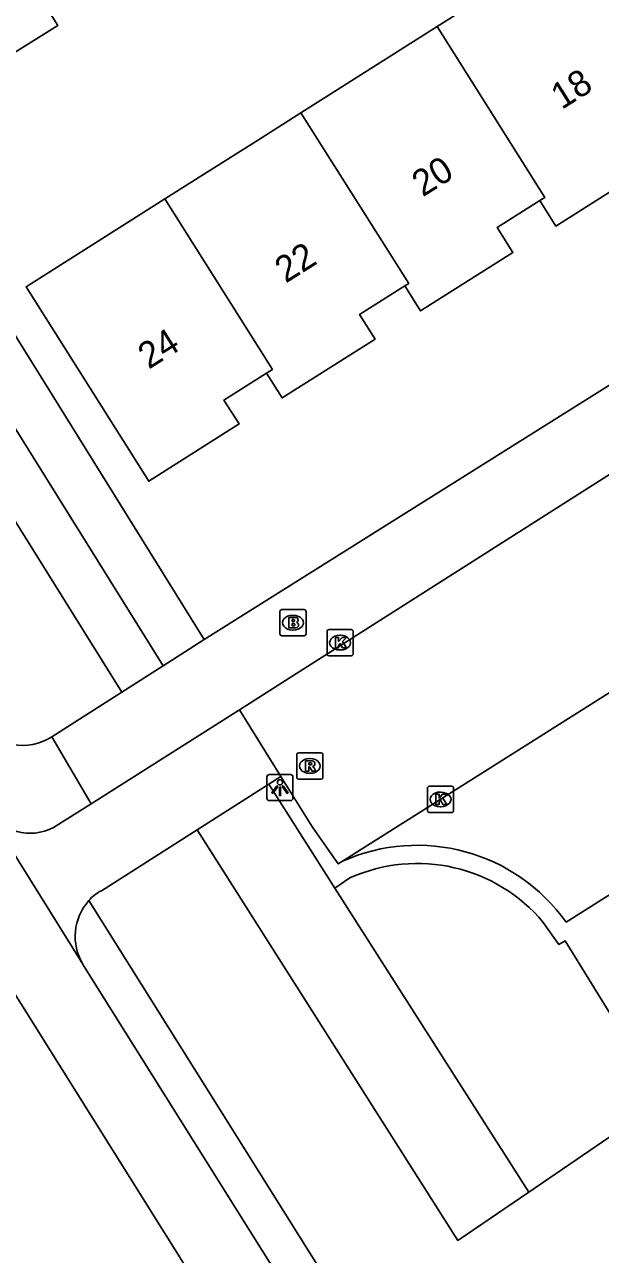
# Model space of a CAD drawing. Extents: x 160077 to 160945, y 386481 to 387498.
# Drawn here: x 160506.68 to 160528.7, y 386666.66 to 386713.63 of the extents above; entities that cross this region are included whole.
import ezdxf

# ---------------------------------------------------------------- set-up
doc = ezdxf.new("R2010")
doc.units = 0
for name, color, linetype in [('IMGEO_Brandkraan', 7, 'Continuous'), ('IMGEO_Fietspad_gesloten', 7, 'Continuous'), ('IMGEO_Fietspad_open', 7, 'Continuous'), ('IMGEO_Groenvoorziening', 7, 'Continuous'), ('IMGEO_Kolk', 7, 'Continuous'), ('IMGEO_Lichtpunt', 7, 'Continuous'), ('IMGEO_Pand', 7, 'Continuous'), ('IMGEO_Pand_nummerreeks', 7, 'Continuous'), ('IMGEO_Rijbaan_lokaal_open', 7, 'Continuous'), ('IMGEO_Rioolput', 7, 'Continuous'), ('IMGEO_Voetpad_open', 7, 'Continuous')]:
    doc.layers.add(name, color=color, linetype=linetype)

msp = doc.modelspace()

# ---------------------------------------------------------------- linework, layer by layer
at = {"layer": 'IMGEO_Brandkraan'}
for p, q in [((160516.439, 386690.359), (160516.439, 386691.211)), ((160516.514, 386691.285), (160517.366, 386691.285)), ((160517.44, 386691.211), (160517.44, 386690.359)), ((160516.927, 386691.065), (160516.952, 386691.065)), ((160517.366, 386690.285), (160516.514, 386690.285)), ((160516.95, 386690.505), (160516.925, 386690.505))]:
    msp.add_line(p, q, dxfattribs=at)
for points in [[(160516.439, 386690.359), (160516.439, 386691.211)], [(160516.514, 386691.285), (160517.366, 386691.285)], [(160517.44, 386691.211), (160517.44, 386690.359)], [(160516.787, 386690.985), (160516.787, 386690.585), (160517, 386690.585)], [(160517.018, 386690.985), (160516.787, 386690.985)], [(160516.966, 386690.904), (160516.912, 386690.904), (160516.912, 386690.828)], [(160516.912, 386690.828), (160516.965, 386690.828)], [(160516.974, 386690.752), (160516.912, 386690.752), (160516.912, 386690.671)], [(160516.912, 386690.671), (160516.974, 386690.671)], [(160517.366, 386690.285), (160516.514, 386690.285)]]:
    msp.add_lwpolyline(points, dxfattribs=at)
for centre, radius, start, end in [((160516.516, 386691.209), 0.0765, 91.552, 178.448), ((160516.516, 386691.209), 0.0765, 91.552, 178.448), ((160517.364, 386691.209), 0.0765, 1.552, 88.448), ((160517.364, 386691.209), 0.0765, 1.552, 88.448), ((160516.967, 386690.866), 0.0379, 267.8285, 90.9355), ((160516.975, 386690.711), 0.0404, 269.8759, 90.5077), ((160517.022, 386690.84), 0.145, 59.4692, 91.5367), ((160517.047, 386690.887), 0.0922, 285.5137, 58.1501), ((160517.052, 386690.695), 0.105, 301.3115, 78.989), ((160516.516, 386690.361), 0.0765, 181.552, 268.448), ((160516.516, 386690.361), 0.0765, 181.552, 268.448), ((160517.006, 386690.836), 0.251, 268.6676, 293.5347), ((160517.364, 386690.361), 0.0765, 271.552, 358.448), ((160517.364, 386690.361), 0.0765, 271.552, 358.448)]:
    msp.add_arc(centre, radius, start, end, dxfattribs=at)
for centre, major_axis, ratio, start_param, end_param in [((160516.926, 386690.785), (-0.387, 0.002), 0.722429, 4.712389, 7.853982), ((160516.951, 386690.785), (-0.39, 0.002), 0.717154, 1.570796, 4.712389)]:
    msp.add_ellipse(centre, major_axis=major_axis, ratio=ratio, start_param=start_param, end_param=end_param, dxfattribs=at)
at = {"layer": 'IMGEO_Fietspad_gesloten'}
for points in [[(160545.353, 386614.4), (160540.384, 386622.308), (160531.85, 386635.887), (160531.36, 386636.669), (160520.175, 386654.495), (160507.988, 386673.919), (160499.383, 386687.635), (160498.978, 386688.282), (160486.744, 386707.806), (160476.448, 386724.239), (160468.64, 386736.699), (160465.892, 386741.082), (160454.087, 386759.909), (160444.721, 386774.848), (160437.266, 386786.737), (160433.09, 386793.395), (160422.403, 386810.435), (160420.492, 386813.481), (160411.654, 386827.581), (160407.208, 386834.673), (160401.736, 386843.281)], [(160505.238, 386683.614), (160508.908, 386677.738)], [(160508.908, 386677.738), (160508.937, 386677.691), (160534.247, 386637.359), (160547.703, 386615.911)]]:
    msp.add_lwpolyline(points, dxfattribs=at)
at = {"layer": 'IMGEO_Fietspad_open'}
for points in [[(160509.221, 386683.867), (160514.896, 386687.454)], [(160516.011, 386684.614), (160513.278, 386682.878)], [(160516.476, 386684.91), (160516.011, 386684.614)], [(160507.784, 386682.959), (160509.221, 386683.867)], [(160513.278, 386682.878), (160509.614, 386680.55)]]:
    msp.add_lwpolyline(points, dxfattribs=at)
for centre, radius, start, end in [((160506.881, 386684.726), 1.984, 214.0775, 297.0677), ((160510.294, 386679.21), 1.503, 116.9213, 140.251), ((160510.658, 386678.799), 2.046, 137.9128, 211.2399)]:
    msp.add_arc(centre, radius, start, end, dxfattribs=at)
at = {"layer": 'IMGEO_Groenvoorziening'}
for points in [[(160513.547, 386690.14), (160500.271, 386711.452), (160500.587, 386711.648), (160500.428, 386711.919)], [(160511.971, 386689.139), (160498.503, 386710.722)], [(160510.397, 386688.136), (160500, 386704.772), (160496.902, 386709.726)], [(160513.278, 386682.878), (160523.249, 386667.193), (160525.953, 386669.033)], [(160525.953, 386669.033), (160518.539, 386680.652)], [(160525.953, 386669.033), (160531.114, 386672.544)]]:
    msp.add_lwpolyline(points, dxfattribs=at)
at = {"layer": 'IMGEO_Kolk'}
for p, q in [((160518.243, 386689.597), (160518.243, 386690.449)), ((160518.318, 386690.523), (160519.17, 386690.523)), ((160518.731, 386690.303), (160518.756, 386690.303)), ((160519.244, 386690.449), (160519.244, 386689.597)), ((160518.754, 386689.743), (160518.729, 386689.743)), ((160519.17, 386689.523), (160518.318, 386689.523)), ((160522.156, 386684.536), (160523.008, 386684.536)), ((160522.081, 386683.61), (160522.081, 386684.462)), ((160522.569, 386684.316), (160522.594, 386684.316)), ((160523.082, 386684.462), (160523.082, 386683.61)), ((160522.592, 386683.756), (160522.567, 386683.756)), ((160523.008, 386683.536), (160522.156, 386683.536))]:
    msp.add_line(p, q, dxfattribs=at)
for points in [[(160518.243, 386689.597), (160518.243, 386690.449)], [(160518.318, 386690.523), (160519.17, 386690.523)], [(160518.564, 386690.223), (160518.687, 386690.223), (160518.687, 386690.072), (160518.817, 386690.223), (160518.981, 386690.223), (160518.835, 386690.072), (160518.988, 386689.823), (160518.836, 386689.823), (160518.751, 386689.987), (160518.687, 386689.92), (160518.687, 386689.823), (160518.564, 386689.823), (160518.564, 386690.223)], [(160519.244, 386690.449), (160519.244, 386689.597)], [(160519.17, 386689.523), (160518.318, 386689.523)], [(160522.156, 386684.536), (160523.008, 386684.536)], [(160522.081, 386683.61), (160522.081, 386684.462)], [(160522.402, 386684.236), (160522.525, 386684.236), (160522.525, 386684.085), (160522.655, 386684.236), (160522.819, 386684.236), (160522.673, 386684.085), (160522.826, 386683.836), (160522.674, 386683.836), (160522.589, 386684), (160522.525, 386683.933), (160522.525, 386683.836), (160522.402, 386683.836), (160522.402, 386684.236)], [(160523.082, 386684.462), (160523.082, 386683.61)], [(160523.008, 386683.536), (160522.156, 386683.536)]]:
    msp.add_lwpolyline(points, dxfattribs=at)
for centre, start, end in [((160518.32, 386690.447), 91.552, 178.448), ((160518.32, 386690.447), 91.552, 178.448), ((160519.168, 386690.447), 1.552, 88.448), ((160519.168, 386690.447), 1.552, 88.448), ((160518.32, 386689.599), 181.552, 268.448), ((160518.32, 386689.599), 181.552, 268.448), ((160519.168, 386689.599), 271.552, 358.448), ((160519.168, 386689.599), 271.552, 358.448), ((160522.158, 386684.46), 91.552, 178.448), ((160522.158, 386684.46), 91.552, 178.448), ((160523.006, 386684.46), 1.552, 88.448), ((160523.006, 386684.46), 1.552, 88.448), ((160522.158, 386683.612), 181.552, 268.448), ((160522.158, 386683.612), 181.552, 268.448), ((160523.006, 386683.612), 271.552, 358.448), ((160523.006, 386683.612), 271.552, 358.448)]:
    msp.add_arc(centre, 0.0765, start, end, dxfattribs=at)
for centre, major_axis, ratio, start_param, end_param in [((160518.73, 386690.023), (-0.387, 0.002), 0.722429, 4.712389, 7.853982), ((160518.755, 386690.023), (-0.39, 0.002), 0.717154, 1.570796, 4.712389), ((160522.568, 386684.036), (-0.387, 0.002), 0.722429, 4.712389, 7.853982), ((160522.593, 386684.036), (-0.39, 0.002), 0.717154, 1.570796, 4.712389)]:
    msp.add_ellipse(centre, major_axis=major_axis, ratio=ratio, start_param=start_param, end_param=end_param, dxfattribs=at)
at = {"layer": 'IMGEO_Lichtpunt'}
for p, q in [((160515.943, 386684.889), (160515.943, 386684.082)), ((160515.943, 386684.889), (160515.943, 386684.082)), ((160516.845, 386684.984), (160516.037, 386684.984)), ((160516.845, 386684.984), (160516.037, 386684.984)), ((160516.939, 386684.082), (160516.939, 386684.889)), ((160516.939, 386684.082), (160516.939, 386684.889)), ((160516.037, 386683.988), (160516.845, 386683.988)), ((160516.037, 386683.988), (160516.845, 386683.988))]:
    msp.add_line(p, q, dxfattribs=at)
for points in [[(160516.317, 386684.553), (160516.356, 386684.525), (160516.168, 386684.263), (160516.13, 386684.29), (160516.317, 386684.553)], [(160516.529, 386684.525), (160516.567, 386684.552), (160516.754, 386684.29), (160516.715, 386684.262), (160516.529, 386684.525)], [(160516.419, 386684.505), (160516.466, 386684.505), (160516.466, 386684.183), (160516.419, 386684.183), (160516.419, 386684.505)]]:
    msp.add_lwpolyline(points, dxfattribs=at)
msp.add_circle((160516.442, 386684.687), 0.0994, dxfattribs=at)
for centre, start, end in [((160516.037, 386684.889), 90, 180), ((160516.037, 386684.889), 90, 180), ((160516.845, 386684.889), 0, 90), ((160516.845, 386684.889), 0, 90), ((160516.037, 386684.082), 180, 270), ((160516.037, 386684.082), 180, 270), ((160516.845, 386684.082), 270, 0), ((160516.845, 386684.082), 270, 360)]:
    msp.add_arc(centre, 0.0946, start, end, dxfattribs=at)
at = {"layer": 'IMGEO_Pand'}
for points in [[(160527.653, 386716.841), (160522.449, 386713.551)], [(160506.621, 386715.712), (160507.946, 386713.592), (160503.824, 386711.017), (160502.499, 386713.137)], [(160522.449, 386713.551), (160517.245, 386710.26)], [(160526.376, 386706.905), (160526.571, 386707.028), (160522.449, 386713.551)], [(160517.245, 386710.26), (160515.616, 386709.23), (160512.041, 386706.97)], [(160521.215, 386703.649), (160521.364, 386703.743), (160517.245, 386710.26)], [(160526.376, 386706.905), (160526.989, 386705.936), (160530.57, 386708.2), (160529.993, 386709.111), (160531.618, 386710.138)], [(160512.041, 386706.97), (160510.961, 386706.287), (160506.734, 386703.614), (160511.428, 386696.19), (160514.882, 386698.374), (160514.303, 386699.29), (160515.923, 386700.314)], [(160512.041, 386706.97), (160516.154, 386700.46), (160515.923, 386700.314)], [(160521.215, 386703.649), (160521.82, 386702.691), (160525.349, 386704.922), (160524.747, 386705.875), (160526.376, 386706.905)], [(160515.923, 386700.314), (160516.522, 386699.367), (160520.081, 386701.618), (160519.487, 386702.557), (160521.215, 386703.649)]]:
    msp.add_lwpolyline(points, dxfattribs=at)
at = {"layer": 'IMGEO_Rijbaan_lokaal_open'}
for points in [[(160514.896, 386687.454), (160516.8, 386688.662), (160534.331, 386699.806), (160549.448, 386709.333), (160556.884, 386713.953)], [(160518.835, 386681.672), (160544.997, 386698.181), (160557.154, 386705.858)], [(160514.896, 386687.454), (160516.476, 386684.91)], [(160518.835, 386681.672), (160518.674, 386681.571), (160517.693, 386682.976), (160516.476, 386684.91)]]:
    msp.add_lwpolyline(points, dxfattribs=at)
at = {"layer": 'IMGEO_Rioolput'}
for p, q in [((160517.084, 386684.887), (160517.084, 386685.739)), ((160517.159, 386685.813), (160518.011, 386685.813)), ((160517.572, 386685.593), (160517.597, 386685.593)), ((160518.085, 386685.739), (160518.085, 386684.887)), ((160517.595, 386685.033), (160517.57, 386685.033)), ((160518.011, 386684.813), (160517.159, 386684.813))]:
    msp.add_line(p, q, dxfattribs=at)
for points in [[(160517.084, 386684.887), (160517.084, 386685.739)], [(160517.159, 386685.813), (160518.011, 386685.813)], [(160517.673, 386685.511), (160517.421, 386685.513), (160517.421, 386685.113)], [(160518.085, 386685.739), (160518.085, 386684.887)], [(160517.421, 386685.113), (160517.545, 386685.113), (160517.545, 386685.275), (160517.556, 386685.275)], [(160517.599, 386685.432), (160517.545, 386685.432), (160517.545, 386685.351)], [(160517.545, 386685.351), (160517.597, 386685.351)], [(160517.603, 386685.246), (160517.674, 386685.113), (160517.814, 386685.113), (160517.749, 386685.239)], [(160518.011, 386684.813), (160517.159, 386684.813)]]:
    msp.add_lwpolyline(points, dxfattribs=at)
for centre, radius, start, end in [((160517.161, 386685.737), 0.0765, 91.552, 178.448), ((160517.161, 386685.737), 0.0765, 91.552, 178.448), ((160517.672, 386685.401), 0.109, 350.3612, 89.416), ((160518.009, 386685.737), 0.0765, 1.552, 88.448), ((160518.009, 386685.737), 0.0765, 1.552, 88.448), ((160517.555, 386685.222), 0.0533, 26.0293, 88.6989), ((160517.581, 386685.54), 0.19, 274.7715, 282.9687), ((160517.605, 386685.336), 0.0964, 77.0061, 93.1865), ((160517.619, 386685.393), 0.0378, 276.6634, 79.6772), ((160517.67, 386685.401), 0.112, 277.5842, 350.9817), ((160517.654, 386685.186), 0.108, 29.5134, 73.7905), ((160517.161, 386684.889), 0.0765, 181.552, 268.448), ((160517.161, 386684.889), 0.0765, 181.552, 268.448), ((160518.009, 386684.889), 0.0765, 271.552, 358.448), ((160518.009, 386684.889), 0.0765, 271.552, 358.448)]:
    msp.add_arc(centre, radius, start, end, dxfattribs=at)
for centre, major_axis, ratio, start_param, end_param in [((160517.571, 386685.313), (-0.387, 0.002), 0.722429, 4.712389, 7.853982), ((160517.596, 386685.313), (-0.39, 0.002), 0.717154, 1.570796, 4.712389)]:
    msp.add_ellipse(centre, major_axis=major_axis, ratio=ratio, start_param=start_param, end_param=end_param, dxfattribs=at)
at = {"layer": 'IMGEO_Voetpad_open'}
for points in [[(160556.875, 386717.327), (160513.547, 386690.14)], [(160557.806, 386698.559), (160527.381, 386679.348)], [(160511.971, 386689.139), (160513.185, 386689.913), (160513.547, 386690.14)], [(160510.397, 386688.136), (160511.971, 386689.139)], [(160507.721, 386686.429), (160510.397, 386688.136)], [(160509.221, 386683.867), (160507.721, 386686.429)], [(160516.011, 386684.614), (160518.539, 386680.652)], [(160518.539, 386680.652), (160519.12, 386681.038)], [(160521.222, 386660.93), (160509.139, 386680.171)], [(160526.513, 386679.336), (160527.107, 386678.492), (160527.348, 386678.631), (160531.114, 386672.544)]]:
    msp.add_lwpolyline(points, dxfattribs=at)
for centre, radius, start, end in [((160506.592, 386688.17), 2.075, 217.3157, 302.9718), ((160521.693, 386675.308), 6.976, 35.3862, 114.1875), ((160521.693, 386675.307), 6.282, 39.894, 114.1768)]:
    msp.add_arc(centre, radius, start, end, dxfattribs=at)

# ---------------------------------------------------------------- texts
at = {"layer": 'IMGEO_Pand_nummerreeks'}
for s, p in [('18', (160527.215, 386710.362)), ('20', (160521.902, 386707.025)), ('22', (160516.661, 386703.733)), ('24', (160511.426, 386700.445))]:
    msp.add_text(s, height=1, rotation=32.1348, dxfattribs=at).set_placement(p)

doc.saveas('drawing.dxf')
